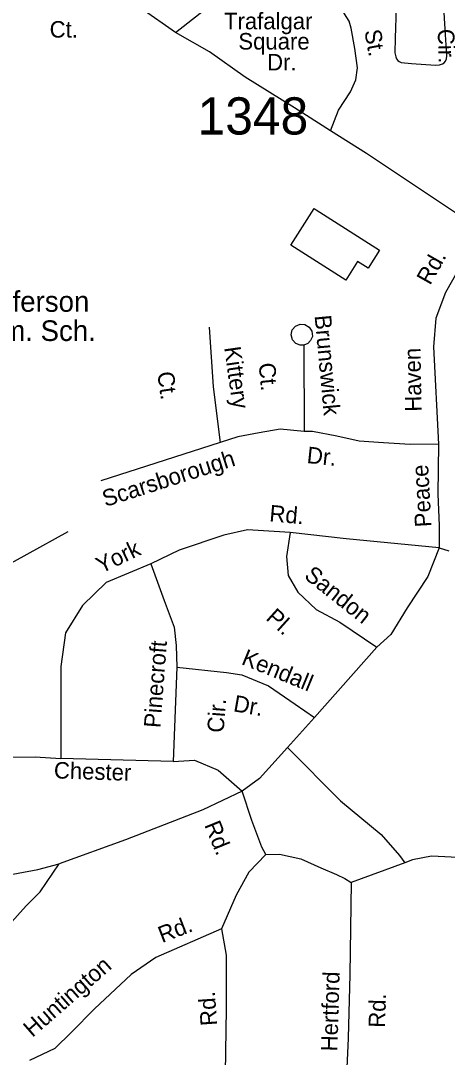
# Model space of a CAD drawing. Extents: x 1551653 to 1702041, y 811336 to 920032.
# Drawn here: x 1609950 to 1611643, y 860710 to 864827 of the extents above; entities that cross this region are included whole.
import ezdxf

# ---------------------------------------------------------------- set-up
doc = ezdxf.new("R2010")
doc.units = 0
for name, color, linetype in [('Old_Level_10', 7, 'Continuous'), ('Old_Level_22', 7, 'Continuous'), ('Old_Level_32', 7, 'Continuous'), ('Old_Level_35', 7, 'Continuous'), ('Old_Level_41', 7, 'Continuous'), ('Old_Level_59', 7, 'Continuous'), ('Old_Level_8', 7, 'Continuous')]:
    doc.layers.add(name, color=color, linetype=linetype)

msp = doc.modelspace()

# ---------------------------------------------------------------- linework, layer by layer
at = {"layer": 'Old_Level_32'}
msp.add_lwpolyline([(1611782.811, 863992.312), (1611322.145, 864299.679), (1611179.662, 864389.547), (1611037.129, 864480.846), (1610841.086, 864603.146), (1610699.049, 864703.68), (1610563.923, 864780.419), (1610427.893, 864875.222)], dxfattribs=at)
at = {"layer": 'Old_Level_35'}
for p, q in [((1610563.923, 864780.419), (1610742.212, 864919.987)), ((1611073.724, 863538.915), (1611074.752, 863195.115)), ((1610741.452, 863152.292), (1610268.525, 862999.035)), ((1611611.105, 862733.592), (1611649.029, 862720.94)), ((1611363.332, 862338.87), (1611115.731, 862059.122)), ((1610569.621, 862259.013), (1610554.452, 861884.533)), ((1611115.731, 862059.122), (1611009.124, 861941.001)), ((1610554.452, 861884.533), (1610109.474, 861897.185)), ((1611474.328, 861483.023), (1611261.658, 861404.33))]:
    msp.add_line(p, q, dxfattribs=at)
for points in [[(1611179.662, 864389.547), (1611211.371, 864471.621), (1611258.678, 864544.705), (1611279.655, 864592.307), (1611286.43, 864640.194), (1611275.968, 864716.25), (1611261.388, 864796.591), (1611253.95, 864824.557), (1611235.741, 864854.143), (1611212.602, 864877.424), (1611108.399, 864949.176), (1611065.125, 864986.076), (1611023.888, 865024.734), (1610993.222, 865091.394)], [(1611440.757, 864879.199), (1611436.482, 864757.218), (1611435.511, 864699.403), (1611438.579, 864682.933), (1611441.623, 864675.266), (1611447.096, 864668.753), (1611452.408, 864664.242), (1611459.75, 864661.293), (1611500.672, 864656.26), (1611596.407, 864650.515), (1611612.243, 864651.995), (1611624.53, 864655.948), (1611631.213, 864659.813), (1611636.735, 864665.706), (1611640.12, 864674.843), (1611640.98, 864687.631), (1611636.682, 864771.565), (1611624.251, 864967.726)], [(1611782.811, 863992.312), (1611709.49, 863875.92), (1611636.17, 863746.877), (1611598.246, 863645.667), (1611588.133, 863531.804), (1611608.484, 863145.531)], [(1611073.724, 863538.915), (1611059.498, 863538.003), (1611041.631, 863544.968), (1611028.721, 863559.64), (1611023.304, 863578.761), (1611027.71, 863598.682), (1611041.231, 863614.016), (1611058.993, 863621.661), (1611077.185, 863620.69), (1611094.984, 863610.322), (1611106.263, 863594.285), (1611107.838, 863573.242), (1611100.689, 863556.179), (1611089.249, 863544.604), (1611073.724, 863538.915)], [(1610698.663, 863609.813), (1610714.428, 863373.165), (1610741.452, 863152.292)], [(1611074.752, 863195.115), (1610980.168, 863204.13), (1610896.842, 863190.608), (1610811.265, 863174.831), (1610741.452, 863152.292)], [(1611608.484, 863145.531), (1611495.883, 863143.277), (1611390.037, 863150.039), (1611293.199, 863156.8), (1611205.371, 863177.085), (1611108.533, 863195.115), (1611074.752, 863195.115)], [(1611608.484, 863145.531), (1611606.048, 862946.133), (1611611.105, 862822.15), (1611611.105, 862733.592)], [(1611019.486, 862794.317), (1610850.091, 862804.439), (1610756.544, 862784.197), (1610579.564, 862723.47), (1610465.791, 862670.335)], [(1611019.486, 862794.317), (1611004.389, 862699.053), (1611011.974, 862623.145), (1611049.898, 862557.358), (1611123.219, 862489.042), (1611216.765, 862438.436), (1611363.332, 862338.87)], [(1611611.105, 862733.592), (1611241.975, 862769.015), (1611019.486, 862794.317)], [(1611611.105, 862733.592), (1611565.595, 862619.729), (1611484.69, 862495.747), (1611418.954, 862389.476), (1611363.332, 862338.87)], [(1610465.791, 862670.335), (1610288.982, 862595.537), (1610195.436, 862504.448), (1610127.171, 862395.647), (1610109.474, 862261.543), (1610109.474, 861897.185)], [(1610465.791, 862670.335), (1610519.056, 862524.69), (1610559.508, 862418.419), (1610567.093, 862345.042), (1610569.621, 862259.013)], [(1610569.621, 862259.013), (1610766.828, 862238.771), (1610827.506, 862228.649), (1610933.695, 862185.635), (1611039.883, 862112.258), (1611115.731, 862059.122)], [(1611009.124, 861941.001), (1610897.879, 861817.018), (1610829.616, 861766.413)], [(1611009.124, 861941.001), (1611218.971, 861728.459), (1611380.782, 861594.355), (1611454.102, 861510.856), (1611474.328, 861483.023)], [(1609727.152, 861905.888), (1609825.088, 861900.098), (1610006.84, 861902.814), (1610109.474, 861897.185)], [(1610554.452, 861884.533), (1610639.994, 861890.395), (1610733.541, 861849.911), (1610829.616, 861766.413)], [(1610829.616, 861766.413), (1610673.075, 861692.34), (1610365.723, 861573.585), (1610103.111, 861478.192)], [(1610923.181, 861515.297), (1610907.451, 861544.35), (1610867.396, 861651.023), (1610829.616, 861766.413)], [(1608882.802, 861245.913), (1609070.155, 861294.101), (1609389.179, 861346.664), (1609556.472, 861373.92), (1609697.082, 861400.829), (1609860.484, 861426.137), (1610018.051, 861455.339), (1610103.111, 861478.192)], [(1609604.054, 860914.934), (1609716.88, 861025.901), (1609820.964, 861144.558), (1609972.033, 861311.588), (1610026.981, 861366.706), (1610103.111, 861478.192)], [(1610923.181, 861515.297), (1610855.56, 861445.618), (1610804.983, 861354.119), (1610746.518, 861220.357)], [(1610923.181, 861515.297), (1610977.649, 861517.244), (1611061.295, 861497.776), (1611141.052, 861462.734), (1611203.3, 861435.478), (1611236.37, 861419.904), (1611261.658, 861404.33)], [(1611711.155, 861502.765), (1611580.682, 861509.457), (1611504.816, 861493.882), (1611474.328, 861483.023)], [(1611261.658, 861404.33), (1611255.822, 861038.333), (1611249.962, 860786.592), (1611244.126, 860667.837), (1611257.743, 860552.977), (1611294.703, 860457.584), (1611333.508, 860382.156)], [(1610746.518, 861220.357), (1610485.958, 861106.877), (1610388.695, 861038.739), (1610242.8, 860902.464), (1610151.989, 860809.898), (1610085.849, 860745.654), (1609984.696, 860696.984)], [(1610746.518, 861220.357), (1610765.971, 861115.23), (1610765.971, 860901.084), (1610760.135, 860564.289), (1610754.352, 860382.173), (1610748.516, 860310.142), (1610754.333, 860258.647)]]:
    msp.add_lwpolyline(points, dxfattribs=at)
at = {"layer": 'Old_Level_41'}
msp.add_lwpolyline([(1611122.532, 864075.959), (1611374.888, 863915.033), (1611329.222, 863843.422), (1611287.285, 863870.166), (1611240.065, 863796.119), (1611022.496, 863934.865), (1611115.381, 864080.519), (1611122.532, 864075.959)], dxfattribs=at)
at = {"layer": 'Old_Level_59'}
msp.add_lwpolyline([(1610136.729, 862796.831), (1609809.67, 862616.385), (1609290.684, 862489.048), (1609015.709, 862461.776), (1608681.679, 862455.42), (1607996.014, 862455.966), (1606949.591, 862526.897), (1606525.659, 862702.712), (1606309.636, 862779.299), (1606070.648, 862925.296), (1605796.699, 863045.765), (1605441.651, 863309.051), (1605249.154, 863443.028), (1605252.114, 863582.255), (1605258.033, 863757.032), (1605250.424, 863967.991), (1605212.489, 864218.257), (1605281.711, 864426.512)], dxfattribs=at)

# ---------------------------------------------------------------- texts
at = {"layer": 'Old_Level_10'}
for s, p in [('Trafalgar', (1610757.036, 864792.657)), ('Ct.', (1610064.707, 864759.756)), ('Square', (1610813.93, 864712.368)), ('Dr.', (1610928.018, 864629.402))]:
    msp.add_text(s, height=65.6167, dxfattribs=at).set_placement(p)
for s, height, rotation, p in [('St.', 65.6167, 280.285903, (1611313.831, 864786.371)), ('Cir.', 65.6167, 271.571231, (1611605.298, 864793.541)), ('Rd.', 65.6167, 60.559314, (1611574.955, 863773.615)), ('Brunswick', 65.6167, 275.297292, (1611116.4, 863655.242)), ('Kittery', 65.6167, 278.122569, (1610757.249, 863528.705)), ('Haven', 65.6167, 91.112164, (1611541.748, 863274.618)), ('Ct.', 65.6167, 275.297292, (1610894.368, 863465.699)), ('Ct.', 65.6167, 278.122569, (1610491.562, 863429.154)), ('Dr.', 65.6167, 354.02175, (1611083.548, 863070.482)), ('Scarsborough', 65.61666, 17.667378, (1610285.955, 862895.267)), ('Peace', 65.6167, 93.242986, (1611581.064, 862817.227)), ('Rd.', 65.6167, 355.018172, (1610935.166, 862838.756)), ('York', 65.6167, 25.449231, (1610268.78, 862630.193)), ('Sandon', 65.6167, 321.581467, (1611071.277, 862615.768)), ('Pl.', 65.6167, 317.888919, (1610919.6, 862450.319)), ('Pinecroft', 65.6167, 85.572986, (1610504.017, 862016.531)), ('Kendall', 65.6167, 337.725678, (1610822.233, 862272.587)), ('Dr.', 65.6167, 350.099375, (1610791.203, 862084.689)), ('Cir.', 65.6167, 85.572986, (1610755.143, 861997.139)), ('Chester', 65.6167, 358.157353, (1610080.824, 861817.964)), ('Rd.', 65.6167, 292.078139, (1610677.931, 861633.071)), ('Rd.', 65.6167, 21.08655, (1610510.853, 861163.26)), ('Huntington', 65.6167, 41.112786, (1609995.997, 860786.685)), ('Hertford', 65.6167, 88.316322, (1611206.859, 860732.973)), ('Rd.', 65.6167, 93.948297, (1610730.004, 860837.214)), ('Rd.', 65.6167, 88.316322, (1611396.233, 860826.633))]:
    msp.add_text(s, height=height, rotation=rotation, dxfattribs=at).set_placement(p)
at = {"layer": 'Old_Level_22'}
for s, p in [('Jefferson', (1609771.158, 863670.851)), ('Elem. Sch.', (1609717.831, 863554.816))]:
    msp.add_text(s, height=82.0208, dxfattribs=at).set_placement(p)
at = {"layer": 'Old_Level_8'}
msp.add_text('1348', height=147.6375, dxfattribs=at).set_placement((1610652.088, 864374.911))

doc.saveas('drawing.dxf')
